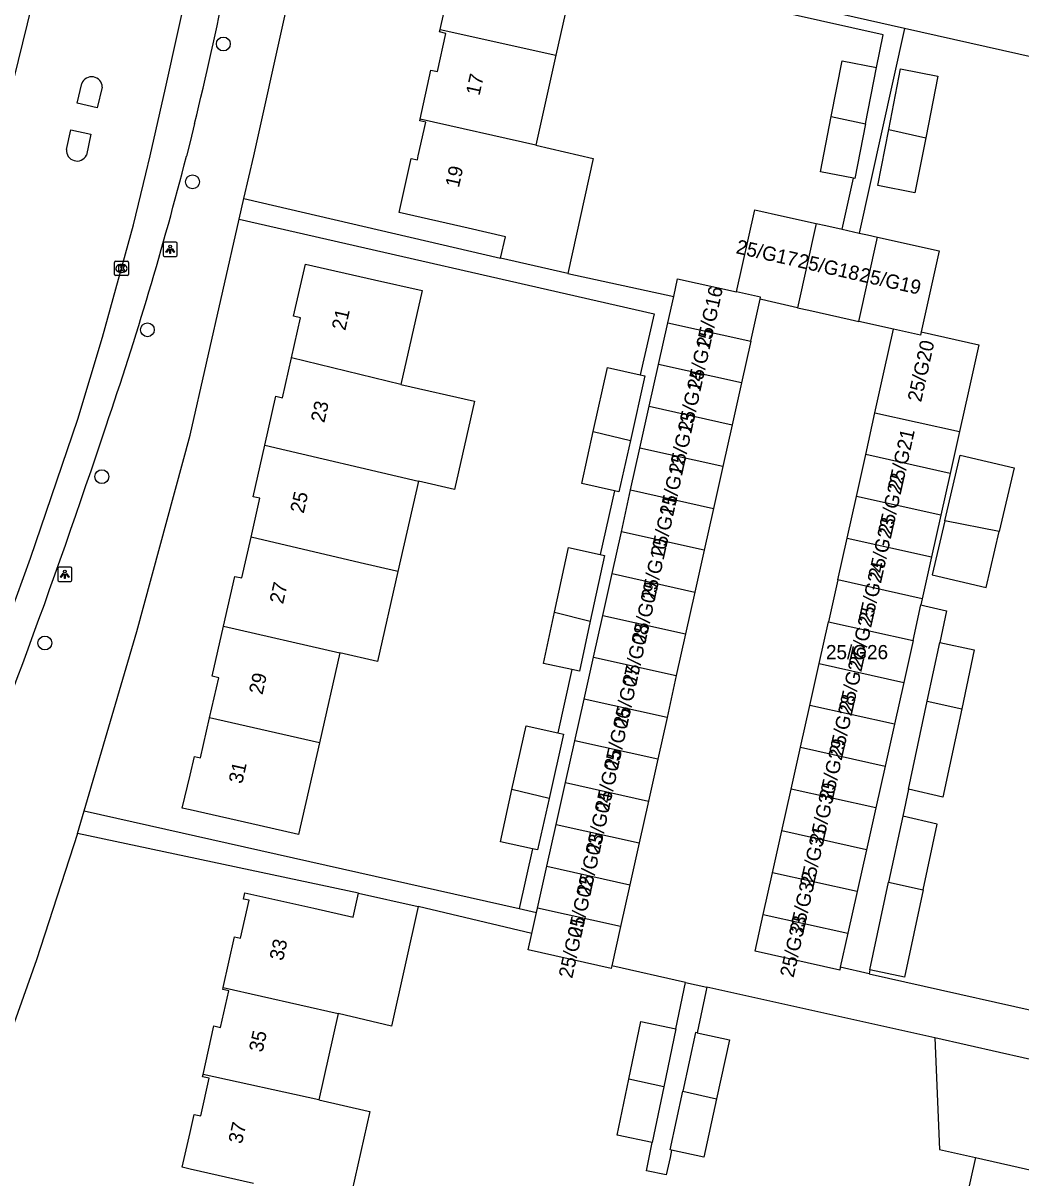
# Model space of a CAD drawing. Extents: x 161771 to 163125, y 382479 to 383177.
# Drawn here: x 162488.2 to 162558.6, y 382677.9 to 382759.4 of the extents above; entities that cross this region are included whole.
import ezdxf

# ---------------------------------------------------------------- set-up
doc = ezdxf.new("R2010")
doc.units = 0
for name, color, linetype in [('IMGEO_Boom', 7, 'Continuous'), ('IMGEO_Kolk', 7, 'Continuous'), ('IMGEO_Lichtpunt', 7, 'Continuous'), ('IMGEO_Pand', 7, 'Continuous'), ('IMGEO_Pand_nummerreeks', 7, 'Continuous'), ('IMGEO_Rijbaan_lokaal_open', 7, 'Continuous'), ('IMGEO_Voetpad_open', 7, 'Continuous')]:
    doc.layers.add(name, color=color, linetype=linetype)

msp = doc.modelspace()

# ---------------------------------------------------------------- linework, layer by layer
at = {"layer": 'IMGEO_Boom'}
for centre in [(162502.346, 382757.896), (162500.174, 382748.171), (162496.988, 382737.737), (162493.769, 382727.373), (162489.756, 382715.64)]:
    msp.add_circle(centre, 0.489, dxfattribs=at)
at = {"layer": 'IMGEO_Kolk'}
for p, q in [((162494.734, 382742.564), (162495.586, 382742.564)), ((162494.659, 382741.638), (162494.659, 382742.49)), ((162495.17, 382741.784), (162495.145, 382741.784)), ((162495.147, 382742.344), (162495.172, 382742.344)), ((162495.66, 382742.49), (162495.66, 382741.638)), ((162495.586, 382741.564), (162494.734, 382741.564))]:
    msp.add_line(p, q, dxfattribs=at)
for points in [[(162494.734, 382742.564), (162495.586, 382742.564)], [(162494.659, 382741.638), (162494.659, 382742.49)], [(162494.98, 382742.264), (162495.103, 382742.264), (162495.103, 382742.113), (162495.233, 382742.264), (162495.397, 382742.264), (162495.251, 382742.113), (162495.404, 382741.864), (162495.252, 382741.864), (162495.167, 382742.028), (162495.103, 382741.961), (162495.103, 382741.864), (162494.98, 382741.864), (162494.98, 382742.264)], [(162495.66, 382742.49), (162495.66, 382741.638)], [(162495.586, 382741.564), (162494.734, 382741.564)]]:
    msp.add_lwpolyline(points, dxfattribs=at)
for centre, start, end in [((162494.736, 382742.488), 91.55205, 178.44795), ((162494.736, 382742.488), 91.55205, 178.44795), ((162495.584, 382742.488), 1.55205, 88.44795), ((162495.584, 382742.488), 1.55205, 88.44795), ((162494.736, 382741.64), 181.55205, 268.44795), ((162494.736, 382741.64), 181.55205, 268.44795), ((162495.584, 382741.64), 271.55205, 358.44795), ((162495.584, 382741.64), 271.55205, 358.44795)]:
    msp.add_arc(centre, 0.0765, start, end, dxfattribs=at)
for centre, major_axis, ratio, start_param, end_param in [((162495.146, 382742.064), (-0.387, 0.002), 0.722429, 4.712389, 7.853982), ((162495.171, 382742.064), (-0.39, 0.002), 0.717154, 1.570796, 4.712389)]:
    msp.add_ellipse(centre, major_axis=major_axis, ratio=ratio, start_param=start_param, end_param=end_param, dxfattribs=at)
at = {"layer": 'IMGEO_Lichtpunt'}
for p, q in [((162498.101, 382743.814), (162498.101, 382743.007)), ((162498.101, 382743.814), (162498.101, 382743.007)), ((162499.003, 382743.909), (162498.195, 382743.909)), ((162499.003, 382743.909), (162498.195, 382743.909)), ((162499.097, 382743.007), (162499.097, 382743.814)), ((162499.097, 382743.007), (162499.097, 382743.814)), ((162498.195, 382742.913), (162499.003, 382742.913)), ((162498.195, 382742.913), (162499.003, 382742.913)), ((162490.664, 382720.89), (162490.664, 382720.083)), ((162490.664, 382720.89), (162490.664, 382720.083)), ((162491.566, 382720.985), (162490.758, 382720.985)), ((162491.566, 382720.985), (162490.758, 382720.985)), ((162491.66, 382720.083), (162491.66, 382720.89)), ((162491.66, 382720.083), (162491.66, 382720.89)), ((162490.758, 382719.989), (162491.566, 382719.989)), ((162490.758, 382719.989), (162491.566, 382719.989))]:
    msp.add_line(p, q, dxfattribs=at)
for points in [[(162498.475, 382743.478), (162498.514, 382743.45), (162498.326, 382743.188), (162498.288, 382743.215), (162498.475, 382743.478)], [(162498.577, 382743.43), (162498.624, 382743.43), (162498.624, 382743.108), (162498.577, 382743.108), (162498.577, 382743.43)], [(162498.687, 382743.45), (162498.725, 382743.477), (162498.912, 382743.215), (162498.873, 382743.187), (162498.687, 382743.45)], [(162491.038, 382720.554), (162491.077, 382720.526), (162490.889, 382720.264), (162490.851, 382720.291), (162491.038, 382720.554)], [(162491.25, 382720.526), (162491.288, 382720.553), (162491.475, 382720.291), (162491.436, 382720.263), (162491.25, 382720.526)], [(162491.14, 382720.506), (162491.187, 382720.506), (162491.187, 382720.184), (162491.14, 382720.184), (162491.14, 382720.506)]]:
    msp.add_lwpolyline(points, dxfattribs=at)
for centre in [(162498.6, 382743.612), (162491.163, 382720.688)]:
    msp.add_circle(centre, 0.0994, dxfattribs=at)
for centre, start, end in [((162498.195, 382743.814), 90, 180), ((162498.195, 382743.814), 90, 180), ((162499.003, 382743.814), 0, 90), ((162499.003, 382743.814), 0, 90), ((162498.195, 382743.007), 180, 270), ((162498.195, 382743.007), 180, 270), ((162499.003, 382743.007), 270, 0), ((162499.003, 382743.007), 270, 360), ((162490.758, 382720.89), 90, 180), ((162490.758, 382720.89), 90, 180), ((162491.566, 382720.89), 0, 90), ((162491.566, 382720.89), 0, 90), ((162490.758, 382720.083), 180, 270), ((162490.758, 382720.083), 180, 270), ((162491.566, 382720.083), 270, 0), ((162491.566, 382720.083), 270, 360)]:
    msp.add_arc(centre, 0.0946, start, end, dxfattribs=at)
at = {"layer": 'IMGEO_Pand'}
for points in [[(162517.648, 382758.924), (162518.418, 382762.403), (162518.882, 382762.3), (162519.46, 382764.913), (162519.011, 382765.012), (162519.116, 382765.488), (162523.998, 382764.408), (162527.292, 382763.679), (162525.825, 382757.107)], [(162516.235, 382752.594), (162516.998, 382756.047), (162517.459, 382755.945), (162518.057, 382758.645), (162517.608, 382758.744), (162517.648, 382758.924)], [(162517.648, 382758.924), (162525.825, 382757.107)], [(162525.825, 382757.107), (162524.405, 382750.748)], [(162545.253, 382752.79), (162546.018, 382756.714), (162548.448, 382756.24)], [(162547.671, 382752.253), (162548.448, 382756.24)], [(162549.314, 382751.874), (162550.147, 382756.147), (162552.773, 382755.634), (162551.923, 382751.28)], [(162521.904, 382742.794), (162522.266, 382744.287), (162519.639, 382744.908), (162514.759, 382745.998), (162515.613, 382749.822), (162516.044, 382749.726), (162516.104, 382750), (162516.63, 382752.39), (162516.21, 382752.483), (162516.235, 382752.594)], [(162524.405, 382750.748), (162516.235, 382752.594)], [(162546.822, 382748.424), (162544.49, 382748.879), (162545.253, 382752.79)], [(162545.253, 382752.79), (162545.57, 382752.72), (162547.671, 382752.253)], [(162547.671, 382752.253), (162546.921, 382748.405), (162546.822, 382748.424)], [(162551.923, 382751.28), (162551.164, 382747.39), (162548.539, 382747.902), (162549.314, 382751.874)], [(162549.314, 382751.874), (162551.923, 382751.28)], [(162524.405, 382750.748), (162528.441, 382749.823), (162526.674, 382741.705)], [(162538.557, 382740.41), (162539.859, 382746.197), (162541.949, 382745.731), (162544.194, 382745.231)], [(162544.194, 382745.231), (162542.871, 382739.294)], [(162544.194, 382745.231), (162544.877, 382745.079), (162546.02, 382744.824)], [(162546.02, 382744.824), (162547.22, 382744.557)], [(162547.207, 382738.329), (162548.53, 382744.265)], [(162547.22, 382744.557), (162547.823, 382744.423), (162548.53, 382744.265)], [(162548.53, 382744.265), (162552.865, 382743.299), (162551.591, 382737.579)], [(162526.674, 382741.705), (162521.904, 382742.794)], [(162507.161, 382735.751), (162507.802, 382738.571), (162507.301, 382738.685), (162508.138, 382742.37), (162513.014, 382741.263), (162516.373, 382740.5), (162514.868, 382733.873)], [(162534.132, 382740.073), (162534.413, 382741.333), (162538.557, 382740.41)], [(162540.229, 382739.882), (162540.263, 382740.026), (162538.557, 382740.41)], [(162533.723, 382738.235), (162534.132, 382740.073)], [(162539.572, 382736.932), (162540.229, 382739.882)], [(162542.871, 382739.294), (162540.74, 382739.768), (162540.229, 382739.882)], [(162542.871, 382739.294), (162543.669, 382739.116), (162546.598, 382738.464), (162547.207, 382738.329)], [(162533.066, 382735.285), (162533.723, 382738.235)], [(162533.723, 382738.235), (162539.572, 382736.932)], [(162549.654, 382737.784), (162547.207, 382738.329)], [(162548.34, 382731.884), (162548.997, 382734.834), (162549.654, 382737.784)], [(162551.591, 382737.579), (162551.543, 382737.364), (162549.654, 382737.784)], [(162539.572, 382736.932), (162538.916, 382733.983)], [(162551.591, 382737.579), (162555.67, 382736.67), (162554.965, 382733.505), (162554.309, 382730.555)], [(162505.271, 382729.583), (162506.057, 382733.045), (162506.523, 382732.94), (162507.161, 382735.751)], [(162514.868, 382733.873), (162507.161, 382735.751)], [(162532.41, 382732.335), (162533.066, 382735.285)], [(162538.916, 382733.983), (162533.066, 382735.285)], [(162528.453, 382730.563), (162529.454, 382735.075), (162531.774, 382734.56)], [(162531.774, 382734.56), (162532.088, 382734.49), (162531.074, 382729.924)], [(162514.868, 382733.873), (162520.075, 382732.69), (162518.663, 382726.472), (162516.113, 382727.053)], [(162538.916, 382733.983), (162538.259, 382731.033)], [(162531.753, 382729.386), (162532.41, 382732.335)], [(162532.41, 382732.335), (162538.259, 382731.033)], [(162547.684, 382728.935), (162548.34, 382731.884)], [(162548.34, 382731.884), (162554.309, 382730.555)], [(162529.958, 382726.384), (162527.64, 382726.899), (162528.453, 382730.563)], [(162528.453, 382730.563), (162531.074, 382729.924)], [(162538.259, 382731.033), (162537.602, 382728.084)], [(162554.309, 382730.555), (162553.652, 382727.606)], [(162504.305, 382723.112), (162504.926, 382725.846), (162504.447, 382725.955), (162505.271, 382729.583)], [(162505.271, 382729.583), (162516.113, 382727.053)], [(162531.074, 382729.924), (162530.273, 382726.314), (162529.958, 382726.384)], [(162531.096, 382726.436), (162531.753, 382729.386)], [(162537.602, 382728.084), (162531.753, 382729.386)], [(162547.027, 382725.985), (162547.684, 382728.935)], [(162553.652, 382727.606), (162547.684, 382728.935)], [(162553.279, 382724.261), (162554.364, 382728.882), (162558.163, 382727.99), (162557.108, 382723.494)], [(162537.602, 382728.084), (162536.945, 382725.134)], [(162516.113, 382727.053), (162514.671, 382720.692)], [(162553.652, 382727.606), (162552.995, 382724.656)], [(162530.439, 382723.487), (162531.096, 382726.436)], [(162531.096, 382726.436), (162536.945, 382725.134)], [(162546.37, 382723.035), (162547.027, 382725.985)], [(162552.995, 382724.656), (162547.027, 382725.985)], [(162536.945, 382725.134), (162536.288, 382722.184)], [(162552.995, 382724.656), (162552.338, 382721.707)], [(162553.279, 382724.261), (162552.384, 382720.449), (162556.184, 382719.557), (162557.108, 382723.494)], [(162557.108, 382723.494), (162553.279, 382724.261)], [(162502.358, 382716.815), (162503.159, 382720.34), (162503.65, 382720.229), (162504.305, 382723.112)], [(162514.671, 382720.692), (162514.573, 382720.714), (162512.011, 382721.294), (162504.305, 382723.112)], [(162529.783, 382720.537), (162530.439, 382723.487)], [(162536.288, 382722.184), (162530.439, 382723.487)], [(162545.713, 382720.086), (162546.37, 382723.035)], [(162546.37, 382723.035), (162552.338, 382721.707)], [(162525.727, 382717.823), (162526.719, 382722.365), (162528.956, 382721.876)], [(162536.288, 382722.184), (162535.632, 382719.235)], [(162528.956, 382721.876), (162529.259, 382721.81), (162528.245, 382717.17)], [(162552.338, 382721.707), (162551.682, 382718.757)], [(162514.671, 382720.692), (162513.231, 382714.339), (162510.57, 382714.945)], [(162529.126, 382717.587), (162529.783, 382720.537)], [(162529.783, 382720.537), (162535.632, 382719.235)], [(162545.713, 382720.086), (162545.057, 382717.136)], [(162551.682, 382718.757), (162545.713, 382720.086)], [(162535.632, 382719.235), (162534.975, 382716.285)], [(162551.025, 382715.807), (162551.585, 382718.32)], [(162551.682, 382718.757), (162551.585, 382718.32)], [(162526.943, 382713.764), (162524.936, 382714.203), (162525.727, 382717.823)], [(162525.727, 382717.823), (162528.245, 382717.17)], [(162528.469, 382714.638), (162529.126, 382717.587)], [(162529.126, 382717.587), (162534.975, 382716.285)], [(162501.379, 382710.359), (162502.02, 382713.184), (162501.557, 382713.289), (162502.358, 382716.815)], [(162502.358, 382716.815), (162510.57, 382714.945)], [(162528.245, 382717.17), (162527.476, 382713.648), (162526.943, 382713.764)], [(162544.4, 382714.186), (162545.057, 382717.136)], [(162545.057, 382717.136), (162551.025, 382715.807)], [(162534.975, 382716.285), (162534.318, 382713.335)], [(162551.025, 382715.807), (162550.368, 382712.858)], [(162552.032, 382711.547), (162552.915, 382715.683)], [(162552.915, 382715.683), (162555.352, 382715.163), (162554.464, 382711.004)], [(162510.57, 382714.945), (162509.128, 382708.598)], [(162527.812, 382711.688), (162528.469, 382714.638)], [(162528.469, 382714.638), (162534.318, 382713.335)], [(162543.743, 382711.237), (162544.4, 382714.186)], [(162544.4, 382714.186), (162550.368, 382712.858)], [(162534.318, 382713.335), (162533.662, 382710.386)], [(162550.368, 382712.858), (162549.711, 382709.908)], [(162527.156, 382708.738), (162527.812, 382711.688)], [(162533.662, 382710.386), (162527.812, 382711.688)], [(162543.086, 382708.287), (162543.743, 382711.237)], [(162549.711, 382709.908), (162543.743, 382711.237)], [(162550.707, 382705.34), (162552.032, 382711.547)], [(162554.464, 382711.004), (162553.135, 382704.775), (162550.707, 382705.34)], [(162552.032, 382711.547), (162554.464, 382711.004)], [(162509.128, 382708.598), (162507.659, 382702.129), (162504.876, 382702.762), (162500, 382703.872), (162499.451, 382703.997), (162500, 382706.314), (162500.312, 382707.631), (162500.737, 382707.534), (162501.379, 382710.359)], [(162509.128, 382708.598), (162501.379, 382710.359)], [(162533.662, 382710.386), (162533.005, 382707.436)], [(162522.718, 382705.311), (162523.714, 382709.8), (162525.968, 382709.299)], [(162525.968, 382709.299), (162526.348, 382709.215), (162525.34, 382704.676)], [(162549.711, 382709.908), (162549.054, 382706.958)], [(162526.499, 382705.789), (162527.156, 382708.738)], [(162533.005, 382707.436), (162527.156, 382708.738)], [(162542.43, 382705.338), (162543.086, 382708.287)], [(162543.086, 382708.287), (162549.054, 382706.958)], [(162533.005, 382707.436), (162532.348, 382704.486)], [(162549.054, 382706.958), (162548.398, 382704.009)], [(162524.16, 382701.122), (162521.9, 382701.624), (162522.718, 382705.311)], [(162525.34, 382704.676), (162522.718, 382705.311)], [(162525.842, 382702.839), (162526.499, 382705.789)], [(162526.499, 382705.789), (162532.348, 382704.486)], [(162541.773, 382702.388), (162542.43, 382705.338)], [(162548.398, 382704.009), (162542.43, 382705.338)], [(162525.34, 382704.676), (162524.533, 382701.039), (162524.16, 382701.122)], [(162532.348, 382704.486), (162531.691, 382701.537)], [(162548.398, 382704.009), (162547.741, 382701.059)], [(162550.3, 382703.434), (162549.306, 382698.776)], [(162551.74, 382698.239), (162552.728, 382702.869), (162550.3, 382703.434)], [(162525.185, 382699.89), (162525.842, 382702.839)], [(162525.842, 382702.839), (162531.691, 382701.537)], [(162541.116, 382699.438), (162541.773, 382702.388)], [(162547.741, 382701.059), (162541.773, 382702.388)], [(162531.691, 382701.537), (162531.034, 382698.587)], [(162547.741, 382701.059), (162547.084, 382698.11)], [(162524.529, 382696.94), (162525.185, 382699.89)], [(162525.185, 382699.89), (162531.034, 382698.587)], [(162540.459, 382696.489), (162541.116, 382699.438)], [(162547.084, 382698.11), (162541.116, 382699.438)], [(162531.034, 382698.587), (162530.378, 382695.638)], [(162547.983, 382692.576), (162549.306, 382698.776)], [(162549.306, 382698.776), (162551.74, 382698.239)], [(162502.333, 382691.341), (162503.138, 382694.921), (162503.564, 382694.825), (162504.164, 382697.489), (162503.761, 382697.58), (162503.861, 382698.025), (162508.74, 382696.927), (162511.521, 382696.302), (162511.898, 382697.994)], [(162511.898, 382697.994), (162516.1, 382697.061)], [(162547.084, 382698.11), (162546.427, 382695.16)], [(162551.74, 382698.239), (162550.42, 382692.055), (162547.983, 382692.576)], [(162516.1, 382697.061), (162514.224, 382688.613), (162510.454, 382689.509)], [(162524.462, 382696.638), (162524.529, 382696.94)], [(162530.378, 382695.638), (162524.529, 382696.94)], [(162524.131, 382695.152), (162524.462, 382696.638)], [(162545.894, 382692.763), (162545.851, 382692.571), (162539.883, 382693.9), (162540.459, 382696.489)], [(162540.459, 382696.489), (162546.427, 382695.16)], [(162530.378, 382695.638), (162529.758, 382692.855)], [(162529.758, 382692.855), (162529.721, 382692.688), (162523.872, 382693.991), (162524.131, 382695.152)], [(162546.427, 382695.16), (162545.894, 382692.763)], [(162500.915, 382685.195), (162501.687, 382688.629), (162502.146, 382688.526), (162502.726, 382691.101), (162502.301, 382691.197), (162502.333, 382691.341)], [(162502.333, 382691.341), (162510.454, 382689.509)], [(162510.454, 382689.509), (162509.083, 382683.414)], [(162530.974, 382684.88), (162531.816, 382688.939), (162534.28, 382688.428)], [(162534.28, 382688.428), (162533.429, 382684.326)], [(162535.783, 382688.14), (162535.671, 382688.164), (162534.773, 382684.017)], [(162535.783, 382688.14), (162538.063, 382687.646), (162537.161, 382683.477)], [(162565.348, 382684.887), (162560.472, 382685.989), (162557.119, 382686.747), (162552.561, 382687.778)], [(162552.561, 382687.778), (162552.901, 382679.921), (162555.446, 382679.346)], [(162504.466, 382677.52), (162500, 382678.532), (162499.452, 382678.656), (162500, 382681.117), (162500.283, 382682.388), (162500.753, 382682.282), (162501.351, 382684.94), (162500.881, 382685.046), (162500.915, 382685.195)], [(162509.083, 382683.414), (162500.915, 382685.195)], [(162532.615, 382680.402), (162530.151, 382680.913), (162530.974, 382684.88)], [(162533.429, 382684.326), (162530.974, 382684.88)], [(162533.429, 382684.326), (162532.615, 382680.402)], [(162533.99, 382679.863), (162533.878, 382679.887), (162534.773, 382684.017)], [(162534.773, 382684.017), (162537.161, 382683.477)], [(162509.083, 382683.414), (162512.58, 382682.623), (162512.697, 382682.596), (162511.203, 382675.995), (162506.674, 382677.02)], [(162537.161, 382683.477), (162536.271, 382679.369), (162533.99, 382679.863)], [(162555.446, 382679.346), (162553.879, 382672.41)], [(162555.446, 382679.346), (162563.22, 382677.59)]]:
    msp.add_lwpolyline(points, dxfattribs=at)
at = {"layer": 'IMGEO_Rijbaan_lokaal_open'}
for points in [[(162451.23, 382642.792), (162451.763, 382643.729), (162454.89, 382648.901), (162458.673, 382655.168), (162463.316, 382663.492), (162468.158, 382672.932), (162472.466, 382682.195), (162476.717, 382691.181), (162479.897, 382698.492), (162483.52, 382707.553), (162487.266, 382717.521), (162488.748, 382721.634), (162492.079, 382731.423), (162493.813, 382737.211), (162496.008, 382745.127), (162496.887, 382748.736), (162497.178, 382750), (162498.277, 382754.772), (162500, 382762.664), (162500.442, 382764.689), (162505.086, 382785.036), (162509.154, 382801.926), (162511.28, 382810.646)], [(162492.168, 382774.731), (162491.965, 382773.425), (162487.236, 382754.153)], [(162550.434, 382758.992), (162545.202, 382760.167), (162545.233, 382760.304)], [(162572.328, 382754.073), (162550.434, 382758.992)], [(162493.798, 382754.847), (162493.447, 382753.38), (162492.029, 382753.72), (162492.359, 382755.099)], [(162491.28, 382750.449), (162491.577, 382751.835), (162493.003, 382751.53)], [(162493.003, 382751.53), (162492.687, 382750.055)], [(162534.958, 382691.697), (162529.758, 382692.855)], [(162547.923, 382692.309), (162545.894, 382692.763)], [(162547.923, 382692.309), (162563.254, 382688.875)], [(162534.958, 382691.697), (162536.482, 382691.358)], [(162552.561, 382687.778), (162536.482, 382691.358)]]:
    msp.add_lwpolyline(points, dxfattribs=at)
for centre, start, end in [((162493.055, 382754.841), 0.42851, 159.70548), ((162492.019, 382750.38), 174.69607, 334.01641)]:
    msp.add_arc(centre, 0.743, start, end, dxfattribs=at)
at = {"layer": 'IMGEO_Voetpad_open'}
for points in [[(162503.806, 382746.991), (162504.492, 382750), (162508.826, 382769.514)], [(162548.448, 382756.24), (162548.919, 382758.549), (162537.66, 382761.08), (162537.854, 382761.942), (162538.094, 382763.014), (162508.826, 382769.514)], [(162550.434, 382758.992), (162547.22, 382744.557)], [(162500.318, 382752.278), (162500, 382750.995), (162499.742, 382749.976)], [(162546.02, 382744.824), (162546.822, 382748.424)], [(162503.472, 382745.528), (162503.806, 382746.991)], [(162503.806, 382746.991), (162521.904, 382742.794)], [(162492.531, 382703.794), (162496.253, 382716.455), (162500, 382730.308), (162503.472, 382745.528)], [(162503.472, 382745.528), (162532.752, 382738.849), (162531.774, 382734.56)], [(162526.674, 382741.705), (162534.132, 382740.073)], [(162529.958, 382726.384), (162528.956, 382721.876)], [(162551.585, 382718.32), (162551.869, 382718.257), (162553.388, 382717.9), (162552.915, 382715.683)], [(162526.943, 382713.764), (162525.968, 382709.299)], [(162550.707, 382705.34), (162550.3, 382703.434)], [(162492.061, 382702.197), (162492.531, 382703.794)], [(162492.531, 382703.794), (162523.217, 382696.917)], [(162492.061, 382702.197), (162489.16, 382693.298), (162468.305, 382634.573)], [(162511.898, 382697.994), (162492.061, 382702.197)], [(162524.16, 382701.122), (162523.217, 382696.917)], [(162524.131, 382695.152), (162516.1, 382697.061)], [(162523.217, 382696.917), (162524.462, 382696.638)], [(162547.983, 382692.576), (162547.923, 382692.309)], [(162534.28, 382688.428), (162534.958, 382691.697)], [(162536.482, 382691.358), (162536.412, 382691.042), (162535.783, 382688.14)], [(162533.99, 382679.863), (162533.877, 382679.341), (162533.613, 382678.123), (162532.203, 382678.416), (162532.615, 382680.402)]]:
    msp.add_lwpolyline(points, dxfattribs=at)
for centre, radius, start, end in [((162259.811, 382811.333), 247.651, 346.20435, 348.5833), ((162257.527, 382811.81), 249.983, 341.12809, 345.6791), ((161985.864, 382899.841), 535.536, 337.81725, 341.61717)]:
    msp.add_arc(centre, radius, start, end, dxfattribs=at)

# ---------------------------------------------------------------- texts
at = {"layer": 'IMGEO_Pand_nummerreeks'}
for s, rotation, p in [('17', 77.37949, (162520.423, 382754.21)), ('19', 77.37795, (162518.969, 382747.714)), ('25/G17', 347.23985, (162538.475, 382743.143)), ('25/G18', 347.24023, (162542.829, 382742.157)), ('25/G19', 347.23985, (162547.175, 382741.173)), ('25/G16', 77.67589, (162536.682, 382736.386)), ('21', 77.18164, (162510.951, 382737.636)), ('25/G15', 77.67527, (162536.034, 382733.422)), ('25/G20', 77.48963, (162551.596, 382732.584)), ('25/G14', 77.67527, (162535.387, 382730.458)), ('23', 77.18164, (162509.472, 382731.132)), ('25/G13', 77.67527, (162534.739, 382727.493)), ('25/G21', 77.48963, (162550.208, 382726.33)), ('25/G12', 77.67527, (162534.09, 382724.522)), ('25/G22', 77.48963, (162549.517, 382723.214)), ('25', 77.18164, (162508.017, 382724.738)), ('25/G11', 77.67527, (162533.467, 382721.672)), ('25/G23', 77.48963, (162548.824, 382720.091)), ('25/G10', 77.67527, (162532.796, 382718.602)), ('25/G24', 77.48963, (162548.131, 382716.969)), ('27', 77.18314, (162506.562, 382718.344)), ('25/G09', 77.67527, (162532.128, 382715.542)), ('25/G25', 77.48681, (162547.438, 382713.847)), ('25/G08', 77.67527, (162531.481, 382712.584)), ('25/G27', 77.48963, (162546.746, 382710.724)), ('25/G07', 77.67527, (162530.833, 382709.616)), ('29', 77.18164, (162505.107, 382711.95)), ('25/G28', 77.48963, (162546.054, 382707.605)), ('25/G06', 77.67527, (162530.185, 382706.652)), ('25/G29', 77.48963, (162545.359, 382704.476)), ('25/G05', 77.67527, (162529.538, 382703.687)), ('31', 77.18164, (162503.677, 382705.666)), ('25/G04', 77.67527, (162528.89, 382700.722)), ('25/G30', 77.48963, (162544.668, 382701.36)), ('25/G03', 77.67527, (162528.242, 382697.758)), ('25/G31', 77.48963, (162543.998, 382698.342)), ('25/G32', 77.48963, (162543.28, 382695.106)), ('25/G02', 77.67527, (162527.593, 382694.787)), ('25/G01', 77.67527, (162526.97, 382691.936)), ('25/G33', 77.48963, (162542.589, 382691.99)), ('33', 77.34929, (162506.559, 382693.18)), ('35', 77.34929, (162505.109, 382686.719)), ('37', 77.3493, (162503.658, 382680.257))]:
    msp.add_text(s, height=1, rotation=rotation, dxfattribs=at).set_placement(p)
msp.add_text('25/G26', height=1, dxfattribs=at).set_placement((162544.879, 382714.497))

doc.saveas('drawing.dxf')
